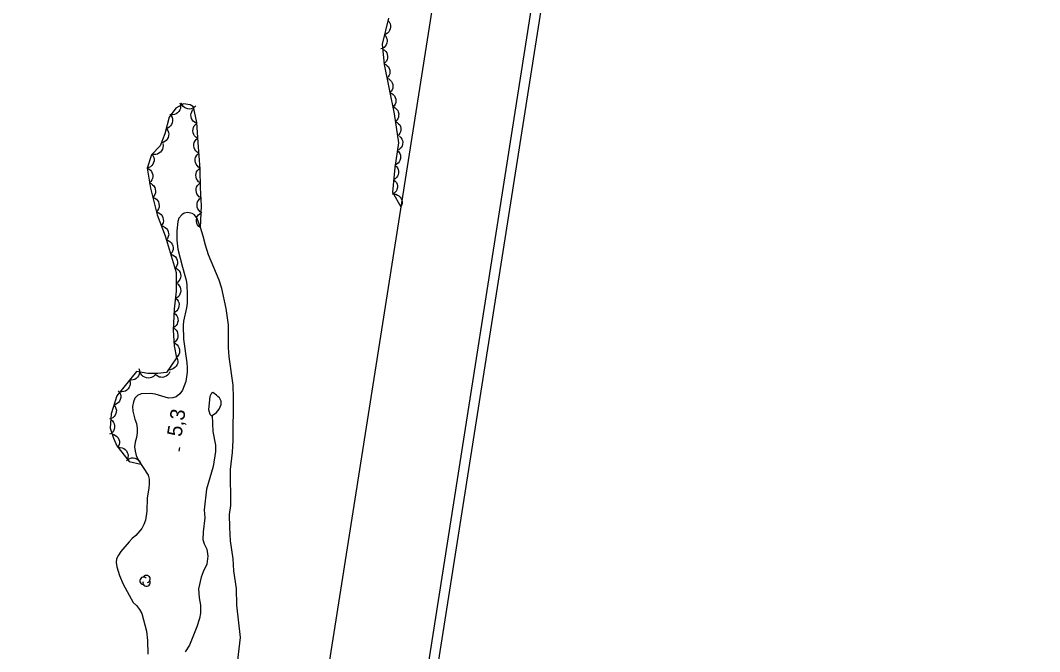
# Model space of a CAD drawing. Extents: x 282461 to 284471, y 5554090 to 5557646.
# Drawn here: x 284251 to 284458.5, y 5556638.1 to 5556766.6 of the extents above; entities that cross this region are included whole.
import ezdxf

# ---------------------------------------------------------------- set-up
doc = ezdxf.new("R2010")
doc.units = 0
for name, color, linetype in [('Niveau 3', 7, 'Continuous'), ('Niveau 4', 7, 'Continuous'), ('Niveau 44', 7, 'Continuous'), ('Niveau 60', 7, 'Continuous'), ('Niveau 7', 7, 'Continuous')]:
    doc.layers.add(name, color=color, linetype=linetype)

msp = doc.modelspace()

# ---------------------------------------------------------------- linework, layer by layer
at = {"layer": 'Niveau 3'}
msp.add_line((284283.32, 5556678.89), (284283.44, 5556679.68), dxfattribs=at)
at = {"layer": 'Niveau 4'}
for points in [[(284291.18, 5556690.03), (284290.95, 5556690.31), (284290.16, 5556690.87), (284289.93, 5556690.7), (284289.6, 5556690.07), (284289.32, 5556687.42), (284289.55, 5556686.46), (284289.89, 5556686.12), (284290.08, 5556686.2), (284290.96, 5556686.81), (284291.47, 5556687.49), (284291.86, 5556688.39), (284291.86, 5556689.12), (284291.57, 5556689.74), (284291.18, 5556690.03)], [(284290.08, 5556686.2), (284290.18, 5556682.91), (284290.7, 5556680.14), (284290.71, 5556678.84), (284290.26, 5556675.79), (284288.92, 5556671.21), (284288.43, 5556666.97), (284288.55, 5556665.34), (284288.22, 5556662.51), (284288.17, 5556660.93), (284288.45, 5556660.03), (284288.96, 5556658.96), (284289.19, 5556657.55), (284288.97, 5556655.91), (284288.24, 5556654.38), (284287.8, 5556653.25), (284287.29, 5556650.93), (284287.41, 5556649.07), (284287.7, 5556647.54), (284287.71, 5556645.96), (284287.48, 5556644.83), (284286.92, 5556643.19), (284285.41, 5556639.4), (284284.57, 5556638.1)]]:
    msp.add_lwpolyline(points, dxfattribs=at)
at = {"layer": 'Niveau 44'}
for points in [[(284325.93, 5556767.03), (284324.63, 5556761.77), (284325.03, 5556757.62), (284327.12, 5556747.59), (284327.95, 5556741.67), (284327.2, 5556736.67), (284326.78, 5556731.61), (284328.45, 5556728.61)], [(284325.82, 5556766.57), (284326.09, 5556766.26), (284326.27, 5556765.89), (284326.37, 5556765.58), (284326.37, 5556765.23), (284326.31, 5556764.86), (284326.16, 5556764.51), (284326, 5556764.23), (284325.74, 5556763.99), (284325.43, 5556763.79), (284325.1, 5556763.66)], [(284325.1, 5556763.66), (284325.38, 5556763.35), (284325.55, 5556762.99), (284325.65, 5556762.67), (284325.65, 5556762.32), (284325.6, 5556761.96), (284325.44, 5556761.61), (284325.28, 5556761.32), (284325.03, 5556761.08), (284324.72, 5556760.88), (284324.38, 5556760.76)], [(284324.73, 5556760.73), (284325.1, 5556760.53), (284325.38, 5556760.24), (284325.58, 5556759.98), (284325.7, 5556759.65), (284325.77, 5556759.29), (284325.74, 5556758.91), (284325.68, 5556758.59), (284325.52, 5556758.28), (284325.29, 5556757.98), (284325.02, 5556757.75)], [(284325, 5556757.75), (284325.39, 5556757.59), (284325.7, 5556757.34), (284325.93, 5556757.1), (284326.08, 5556756.78), (284326.19, 5556756.43), (284326.21, 5556756.05), (284326.18, 5556755.72), (284326.05, 5556755.4), (284325.86, 5556755.08), (284325.61, 5556754.82)], [(284325.61, 5556754.82), (284326, 5556754.66), (284326.31, 5556754.41), (284326.54, 5556754.17), (284326.7, 5556753.85), (284326.8, 5556753.5), (284326.82, 5556753.12), (284326.79, 5556752.79), (284326.66, 5556752.47), (284326.47, 5556752.15), (284326.22, 5556751.89)], [(284326.22, 5556751.89), (284326.61, 5556751.73), (284326.92, 5556751.48), (284327.15, 5556751.24), (284327.31, 5556750.92), (284327.41, 5556750.57), (284327.43, 5556750.19), (284327.4, 5556749.86), (284327.27, 5556749.54), (284327.08, 5556749.22), (284326.83, 5556748.96)], [(284283.45, 5556749.82), (284283.59, 5556749.43), (284283.61, 5556749.01), (284283.58, 5556748.68), (284283.44, 5556748.35), (284283.25, 5556748.03), (284282.97, 5556747.76), (284282.71, 5556747.56), (284282.37, 5556747.44), (284282.01, 5556747.37), (284281.64, 5556747.39)], [(284286.76, 5556749.22), (284286.47, 5556748.91), (284286.12, 5556748.7), (284285.81, 5556748.58), (284285.45, 5556748.54), (284285.08, 5556748.57), (284284.71, 5556748.7), (284284.41, 5556748.83), (284284.15, 5556749.08), (284283.92, 5556749.37), (284283.77, 5556749.7)], [(284287.68, 5556724.4), (284287.89, 5556728.86), (284287.66, 5556732.47), (284287.64, 5556736.31), (284287.17, 5556741.73), (284286.93, 5556745.8), (284286.25, 5556748.96), (284285.57, 5556749.41), (284284.21, 5556749.63), (284282.63, 5556748.72), (284281.28, 5556746.9), (284280.39, 5556743.51), (284279.49, 5556741.02), (284277.69, 5556739.21), (284276.8, 5556736.49), (284277.49, 5556732.43), (284278.86, 5556727.02), (284280.46, 5556722.73), (284282.74, 5556715.29), (284282.75, 5556711.45), (284282.31, 5556707.83), (284282.1, 5556703.54), (284282.34, 5556700.37), (284282.8, 5556697.89), (284280.77, 5556694.95), (284278.97, 5556694.71), (284276.93, 5556694.7), (284274.67, 5556695.15), (284270.62, 5556690.16), (284269.5, 5556686.54), (284269.28, 5556683.6), (284269.97, 5556681.57), (284270.65, 5556679.99), (284273.15, 5556676.84), (284275.56, 5556676.27)], [(284286.97, 5556745.61), (284286.58, 5556745.77), (284286.26, 5556746.02), (284286.03, 5556746.27), (284285.87, 5556746.58), (284285.76, 5556746.94), (284285.74, 5556747.33), (284285.76, 5556747.66), (284285.89, 5556747.99), (284286.08, 5556748.31), (284286.33, 5556748.58)], [(284326.93, 5556748.98), (284327.3, 5556748.8), (284327.6, 5556748.52), (284327.81, 5556748.26), (284327.94, 5556747.94), (284328.02, 5556747.58), (284328.01, 5556747.2), (284327.97, 5556746.88), (284327.82, 5556746.56), (284327.61, 5556746.26), (284327.34, 5556746.01)], [(284281.43, 5556747.49), (284281.71, 5556747.17), (284281.88, 5556746.79), (284281.98, 5556746.47), (284281.98, 5556746.12), (284281.92, 5556745.75), (284281.76, 5556745.4), (284281.59, 5556745.11), (284281.32, 5556744.87), (284281.01, 5556744.67), (284280.66, 5556744.55)], [(284287.12, 5556742.57), (284286.76, 5556742.79), (284286.48, 5556743.09), (284286.29, 5556743.37), (284286.18, 5556743.71), (284286.12, 5556744.08), (284286.17, 5556744.46), (284286.24, 5556744.78), (284286.41, 5556745.09), (284286.65, 5556745.38), (284286.94, 5556745.6)], [(284327.34, 5556746.01), (284327.72, 5556745.83), (284328.01, 5556745.56), (284328.22, 5556745.3), (284328.36, 5556744.98), (284328.44, 5556744.62), (284328.43, 5556744.24), (284328.38, 5556743.91), (284328.23, 5556743.6), (284328.02, 5556743.29), (284327.76, 5556743.05)], [(284280.76, 5556744.52), (284281, 5556744.18), (284281.14, 5556743.79), (284281.21, 5556743.46), (284281.17, 5556743.11), (284281.08, 5556742.75), (284280.89, 5556742.41), (284280.7, 5556742.14), (284280.41, 5556741.93), (284280.08, 5556741.76), (284279.72, 5556741.67)], [(284279.98, 5556741.51), (284280.06, 5556741.09), (284280.02, 5556740.68), (284279.94, 5556740.36), (284279.76, 5556740.05), (284279.52, 5556739.76), (284279.2, 5556739.54), (284278.92, 5556739.38), (284278.57, 5556739.3), (284278.19, 5556739.29), (284277.84, 5556739.36)], [(284287.36, 5556739.55), (284286.99, 5556739.76), (284286.7, 5556740.05), (284286.51, 5556740.32), (284286.39, 5556740.66), (284286.32, 5556741.02), (284286.35, 5556741.41), (284286.41, 5556741.73), (284286.58, 5556742.05), (284286.81, 5556742.34), (284287.1, 5556742.57)], [(284328.16, 5556743.05), (284328.46, 5556742.77), (284328.67, 5556742.42), (284328.8, 5556742.11), (284328.84, 5556741.77), (284328.81, 5556741.4), (284328.69, 5556741.03), (284328.56, 5556740.74), (284328.33, 5556740.48), (284328.04, 5556740.25), (284327.71, 5556740.09)], [(284277.75, 5556739.41), (284278.01, 5556739.07), (284278.16, 5556738.69), (284278.24, 5556738.36), (284278.22, 5556738.01), (284278.13, 5556737.64), (284277.95, 5556737.3), (284277.77, 5556737.03), (284277.49, 5556736.81), (284277.16, 5556736.62), (284276.81, 5556736.52)], [(284287.62, 5556736.53), (284287.25, 5556736.73), (284286.97, 5556737.03), (284286.77, 5556737.3), (284286.65, 5556737.63), (284286.58, 5556738), (284286.62, 5556738.39), (284286.68, 5556738.71), (284286.85, 5556739.02), (284287.08, 5556739.32), (284287.36, 5556739.55)], [(284327.71, 5556740.09), (284328.02, 5556739.81), (284328.23, 5556739.46), (284328.35, 5556739.16), (284328.39, 5556738.81), (284328.37, 5556738.44), (284328.25, 5556738.08), (284328.12, 5556737.78), (284327.88, 5556737.52), (284327.59, 5556737.29), (284327.27, 5556737.13)], [(284276.79, 5556736.52), (284277.18, 5556736.35), (284277.49, 5556736.08), (284277.71, 5556735.82), (284277.85, 5556735.5), (284277.95, 5556735.14), (284277.95, 5556734.75), (284277.91, 5556734.42), (284277.77, 5556734.1), (284277.57, 5556733.78), (284277.3, 5556733.53)], [(284287.65, 5556733.49), (284287.3, 5556733.73), (284287.04, 5556734.05), (284286.87, 5556734.33), (284286.77, 5556734.67), (284286.74, 5556735.05), (284286.8, 5556735.43), (284286.89, 5556735.75), (284287.08, 5556736.04), (284287.34, 5556736.32), (284287.64, 5556736.53)], [(284327.24, 5556737.13), (284327.56, 5556736.87), (284327.79, 5556736.54), (284327.94, 5556736.24), (284328, 5556735.9), (284328, 5556735.53), (284327.91, 5556735.16), (284327.79, 5556734.85), (284327.58, 5556734.58), (284327.3, 5556734.33), (284326.99, 5556734.15)], [(284277.22, 5556733.51), (284277.61, 5556733.37), (284277.94, 5556733.12), (284278.18, 5556732.89), (284278.35, 5556732.58), (284278.48, 5556732.23), (284278.51, 5556731.84), (284278.5, 5556731.51), (284278.38, 5556731.17), (284278.2, 5556730.84), (284277.96, 5556730.57)], [(284287.79, 5556730.46), (284287.42, 5556730.68), (284287.14, 5556730.98), (284286.95, 5556731.25), (284286.84, 5556731.59), (284286.78, 5556731.96), (284286.82, 5556732.34), (284286.89, 5556732.67), (284287.07, 5556732.98), (284287.31, 5556733.27), (284287.6, 5556733.49)], [(284326.99, 5556734.15), (284327.32, 5556733.89), (284327.54, 5556733.56), (284327.69, 5556733.26), (284327.75, 5556732.92), (284327.75, 5556732.55), (284327.66, 5556732.18), (284327.55, 5556731.87), (284327.33, 5556731.6), (284327.06, 5556731.35), (284326.74, 5556731.17)], [(284326.99, 5556731.22), (284327.41, 5556731.19), (284327.79, 5556731.04), (284328.07, 5556730.87), (284328.32, 5556730.62), (284328.52, 5556730.32), (284328.65, 5556729.96), (284328.73, 5556729.64), (284328.7, 5556729.29), (284328.61, 5556728.93), (284328.45, 5556728.61)], [(284277.96, 5556730.57), (284278.36, 5556730.43), (284278.69, 5556730.18), (284278.93, 5556729.95), (284279.1, 5556729.64), (284279.22, 5556729.28), (284279.25, 5556728.9), (284279.24, 5556728.57), (284279.13, 5556728.23), (284278.95, 5556727.9), (284278.71, 5556727.63)], [(284287.98, 5556727.43), (284287.62, 5556727.65), (284287.34, 5556727.95), (284287.15, 5556728.22), (284287.03, 5556728.56), (284286.98, 5556728.93), (284287.02, 5556729.32), (284287.09, 5556729.64), (284287.26, 5556729.95), (284287.5, 5556730.24), (284287.79, 5556730.46)], [(284278.64, 5556727.61), (284279.05, 5556727.51), (284279.41, 5556727.3), (284279.67, 5556727.09), (284279.87, 5556726.8), (284280.03, 5556726.47), (284280.11, 5556726.09), (284280.13, 5556725.76), (284280.05, 5556725.41), (284279.91, 5556725.06), (284279.7, 5556724.77)], [(284287.68, 5556724.4), (284287.34, 5556724.65), (284287.1, 5556724.98), (284286.94, 5556725.28), (284286.86, 5556725.63), (284286.85, 5556726), (284286.93, 5556726.38), (284287.03, 5556726.69), (284287.24, 5556726.98), (284287.51, 5556727.24), (284287.82, 5556727.43)], [(284279.7, 5556724.77), (284280.11, 5556724.67), (284280.47, 5556724.46), (284280.73, 5556724.25), (284280.93, 5556723.96), (284281.09, 5556723.62), (284281.17, 5556723.24), (284281.2, 5556722.91), (284281.12, 5556722.57), (284280.97, 5556722.22), (284280.76, 5556721.92)], [(284280.71, 5556721.91), (284281.12, 5556721.78), (284281.46, 5556721.55), (284281.71, 5556721.33), (284281.9, 5556721.03), (284282.04, 5556720.68), (284282.09, 5556720.3), (284282.09, 5556719.97), (284281.99, 5556719.63), (284281.83, 5556719.29), (284281.6, 5556719)], [(284281.6, 5556719), (284282.01, 5556718.88), (284282.35, 5556718.65), (284282.6, 5556718.43), (284282.78, 5556718.13), (284282.92, 5556717.78), (284282.98, 5556717.4), (284282.98, 5556717.07), (284282.88, 5556716.72), (284282.72, 5556716.39), (284282.49, 5556716.1)], [(284282.74, 5556716.14), (284283.09, 5556715.9), (284283.35, 5556715.58), (284283.52, 5556715.3), (284283.61, 5556714.96), (284283.65, 5556714.58), (284283.58, 5556714.2), (284283.5, 5556713.88), (284283.3, 5556713.59), (284283.05, 5556713.31), (284282.75, 5556713.1)], [(284282.75, 5556713.1), (284283.1, 5556712.87), (284283.36, 5556712.55), (284283.53, 5556712.26), (284283.62, 5556711.92), (284283.66, 5556711.55), (284283.59, 5556711.17), (284283.5, 5556710.85), (284283.31, 5556710.55), (284283.05, 5556710.27), (284282.75, 5556710.07)], [(284282.58, 5556710.08), (284282.9, 5556709.8), (284283.12, 5556709.45), (284283.26, 5556709.15), (284283.31, 5556708.8), (284283.3, 5556708.42), (284283.18, 5556708.05), (284283.06, 5556707.75), (284282.83, 5556707.48), (284282.54, 5556707.23), (284282.22, 5556707.07)], [(284282.27, 5556707.06), (284282.61, 5556706.81), (284282.85, 5556706.48), (284283.01, 5556706.18), (284283.09, 5556705.84), (284283.1, 5556705.46), (284283.02, 5556705.08), (284282.91, 5556704.77), (284282.7, 5556704.48), (284282.44, 5556704.22), (284282.12, 5556704.03)], [(284282.06, 5556704.03), (284282.43, 5556703.82), (284282.71, 5556703.52), (284282.91, 5556703.25), (284283.02, 5556702.91), (284283.08, 5556702.55), (284283.05, 5556702.16), (284282.98, 5556701.84), (284282.81, 5556701.52), (284282.58, 5556701.23), (284282.29, 5556701)], [(284282.22, 5556701), (284282.61, 5556700.83), (284282.92, 5556700.56), (284283.15, 5556700.31), (284283.3, 5556699.99), (284283.4, 5556699.63), (284283.41, 5556699.24), (284283.38, 5556698.91), (284283.24, 5556698.58), (284283.04, 5556698.27), (284282.78, 5556698.01)], [(284282.87, 5556697.99), (284283.02, 5556697.6), (284283.06, 5556697.19), (284283.04, 5556696.85), (284282.92, 5556696.52), (284282.73, 5556696.19), (284282.46, 5556695.92), (284282.21, 5556695.71), (284281.88, 5556695.57), (284281.51, 5556695.49), (284281.15, 5556695.49)], [(284275.14, 5556695.73), (284275.27, 5556695.33), (284275.27, 5556694.92), (284275.22, 5556694.59), (284275.08, 5556694.26), (284274.87, 5556693.95), (284274.57, 5556693.7), (284274.31, 5556693.51), (284273.97, 5556693.4), (284273.59, 5556693.35), (284273.23, 5556693.38)], [(284278.38, 5556694.41), (284278.08, 5556694.11), (284277.72, 5556693.92), (284277.41, 5556693.81), (284277.05, 5556693.78), (284276.68, 5556693.83), (284276.32, 5556693.96), (284276.02, 5556694.11), (284275.77, 5556694.36), (284275.55, 5556694.67), (284275.41, 5556695)], [(284281.43, 5556695.04), (284281.24, 5556694.66), (284280.95, 5556694.36), (284280.69, 5556694.15), (284280.37, 5556694.01), (284280, 5556693.93), (284279.61, 5556693.95), (284279.29, 5556693.99), (284278.97, 5556694.15), (284278.66, 5556694.36), (284278.42, 5556694.64)], [(284273.23, 5556693.38), (284273.35, 5556692.97), (284273.35, 5556692.56), (284273.31, 5556692.23), (284273.16, 5556691.91), (284272.95, 5556691.6), (284272.66, 5556691.34), (284272.39, 5556691.15), (284272.05, 5556691.04), (284271.68, 5556690.99), (284271.32, 5556691.02)], [(284270.95, 5556691.22), (284271.21, 5556690.89), (284271.37, 5556690.51), (284271.45, 5556690.18), (284271.43, 5556689.83), (284271.35, 5556689.46), (284271.18, 5556689.12), (284271, 5556688.84), (284270.72, 5556688.61), (284270.4, 5556688.43), (284270.05, 5556688.32)], [(284270.05, 5556688.32), (284270.32, 5556687.99), (284270.47, 5556687.61), (284270.55, 5556687.28), (284270.54, 5556686.93), (284270.46, 5556686.56), (284270.28, 5556686.22), (284270.1, 5556685.94), (284269.83, 5556685.71), (284269.5, 5556685.53), (284269.15, 5556685.42)], [(284269.41, 5556685.37), (284269.74, 5556685.11), (284269.98, 5556684.77), (284270.13, 5556684.47), (284270.2, 5556684.12), (284270.2, 5556683.75), (284270.11, 5556683.37), (284269.99, 5556683.06), (284269.78, 5556682.78), (284269.5, 5556682.53), (284269.19, 5556682.35)], [(284269.62, 5556682.38), (284270.03, 5556682.31), (284270.4, 5556682.11), (284270.67, 5556681.92), (284270.89, 5556681.64), (284271.07, 5556681.31), (284271.16, 5556680.93), (284271.2, 5556680.61), (284271.14, 5556680.26), (284271.02, 5556679.9), (284270.82, 5556679.6)], [(284270.92, 5556679.65), (284271.34, 5556679.69), (284271.74, 5556679.6), (284272.05, 5556679.48), (284272.34, 5556679.27), (284272.59, 5556679), (284272.78, 5556678.66), (284272.91, 5556678.35), (284272.94, 5556678), (284272.91, 5556677.62), (284272.8, 5556677.28)], [(284272.61, 5556676.97), (284272.92, 5556677.25), (284273.29, 5556677.43), (284273.61, 5556677.54), (284273.96, 5556677.55), (284274.33, 5556677.49), (284274.69, 5556677.34), (284274.98, 5556677.18), (284275.22, 5556676.92), (284275.43, 5556676.61), (284275.56, 5556676.27)]]:
    msp.add_lwpolyline(points, dxfattribs=at)
for centre, start, end in [((284276.06, 5556652.53), 44.1154, 269.804), ((284276.7, 5556652.16), 166.9369, 29.6212), ((284276.7, 5556652.9), 282.2692, 149.7263)]:
    msp.add_arc(centre, 0.741, start, end, dxfattribs=at)
at = {"layer": 'Niveau 60'}
for points in [[(283935.57, 5554089.71), (284458.46, 5557413.53), (282983.71, 5557645.53), (282460.81, 5554321.72), (283935.57, 5554089.71)], [(283933.91, 5554092), (284456.17, 5557411.87), (282985.38, 5557643.25), (282463.1, 5554323.39), (283933.91, 5554092)], [(282485.97, 5554340.04), (282921.22, 5557106.72), (284352.51, 5556881.56), (283917.27, 5554114.87), (282485.97, 5554340.04)]]:
    msp.add_lwpolyline(points, dxfattribs=at)
at = {"layer": 'Niveau 7'}
for points in [[(284294.96, 5556633.48), (284295.84, 5556640.99), (284295.08, 5556647.54), (284295.01, 5556650.99), (284294.49, 5556654.54), (284294.32, 5556657.03), (284293.8, 5556660.69), (284293.62, 5556663.4), (284293.61, 5556666), (284293.83, 5556667.87), (284293.8, 5556675.15), (284294.19, 5556678.66), (284294.35, 5556681.14), (284294.38, 5556689.78), (284294.31, 5556692.32), (284293.5, 5556698.14), (284293.38, 5556700), (284293.37, 5556704.63), (284292.91, 5556707.96), (284291.99, 5556712.02), (284291.47, 5556713.71), (284289.31, 5556718.84), (284288.68, 5556720.82), (284288.23, 5556722.68), (284287.68, 5556724.4), (284286.97, 5556726.23), (284286.46, 5556727.02), (284285.95, 5556727.3), (284285.1, 5556727.47), (284284.37, 5556727.35), (284283.86, 5556727.01), (284283.3, 5556726.33), (284283.07, 5556725.65), (284282.85, 5556723.73), (284282.86, 5556721.87), (284283.09, 5556720), (284284.01, 5556716.34), (284284.52, 5556714.64), (284284.75, 5556713.68), (284284.87, 5556712.73), (284284.99, 5556710.86), (284284.94, 5556709.05), (284284.83, 5556708.09), (284284.21, 5556705.38), (284284.16, 5556704.48)], [(284284.16, 5556704.48), (284284.23, 5556701.71), (284284.92, 5556696.91), (284284.98, 5556695.95), (284284.98, 5556694.99), (284284.71, 5556693.07), (284284.03, 5556691.32), (284283.47, 5556690.58), (284282.74, 5556689.96), (284282.06, 5556689.78), (284281.16, 5556689.72), (284278.44, 5556690.5), (284277.48, 5556690.67), (284275.62, 5556690.6), (284274.88, 5556690.26), (284274.32, 5556689.69), (284274.04, 5556688.96), (284273.87, 5556688), (284273.93, 5556687.04), (284274.33, 5556685.4), (284274.68, 5556684.56), (284274.79, 5556683.6), (284274.8, 5556682.64), (284274.63, 5556681.68), (284274.35, 5556680.77), (284274.24, 5556679.81), (284274.36, 5556678.91), (284274.58, 5556678.06), (284274.98, 5556677.16), (284277.03, 5556674.06), (284277.26, 5556673.22), (284277.26, 5556672.31), (284277.15, 5556671.35), (284276.82, 5556669.43), (284276.77, 5556666.72), (284276.49, 5556664.85), (284276.16, 5556664), (284275.71, 5556663.15), (284274.52, 5556661.74), (284273.79, 5556661.17), (284273.17, 5556660.49), (284271.48, 5556658.5), (284270.98, 5556657.77), (284270.58, 5556656.98), (284270.53, 5556656.24), (284270.65, 5556655.39), (284271.22, 5556653.59), (284271.96, 5556651.84), (284274, 5556648.12), (284274.68, 5556647.5), (284275.25, 5556646.72), (284275.71, 5556645.87), (284276.68, 5556642.26), (284276.91, 5556640.4), (284276.98, 5556637.57)]]:
    msp.add_lwpolyline(points, dxfattribs=at)

# ---------------------------------------------------------------- texts
at = {"layer": 'Niveau 3'}
msp.add_text('5,3  ', height=3, rotation=81.0957, dxfattribs=at).set_placement((284283.8, 5556681.73))

doc.saveas('drawing.dxf')
